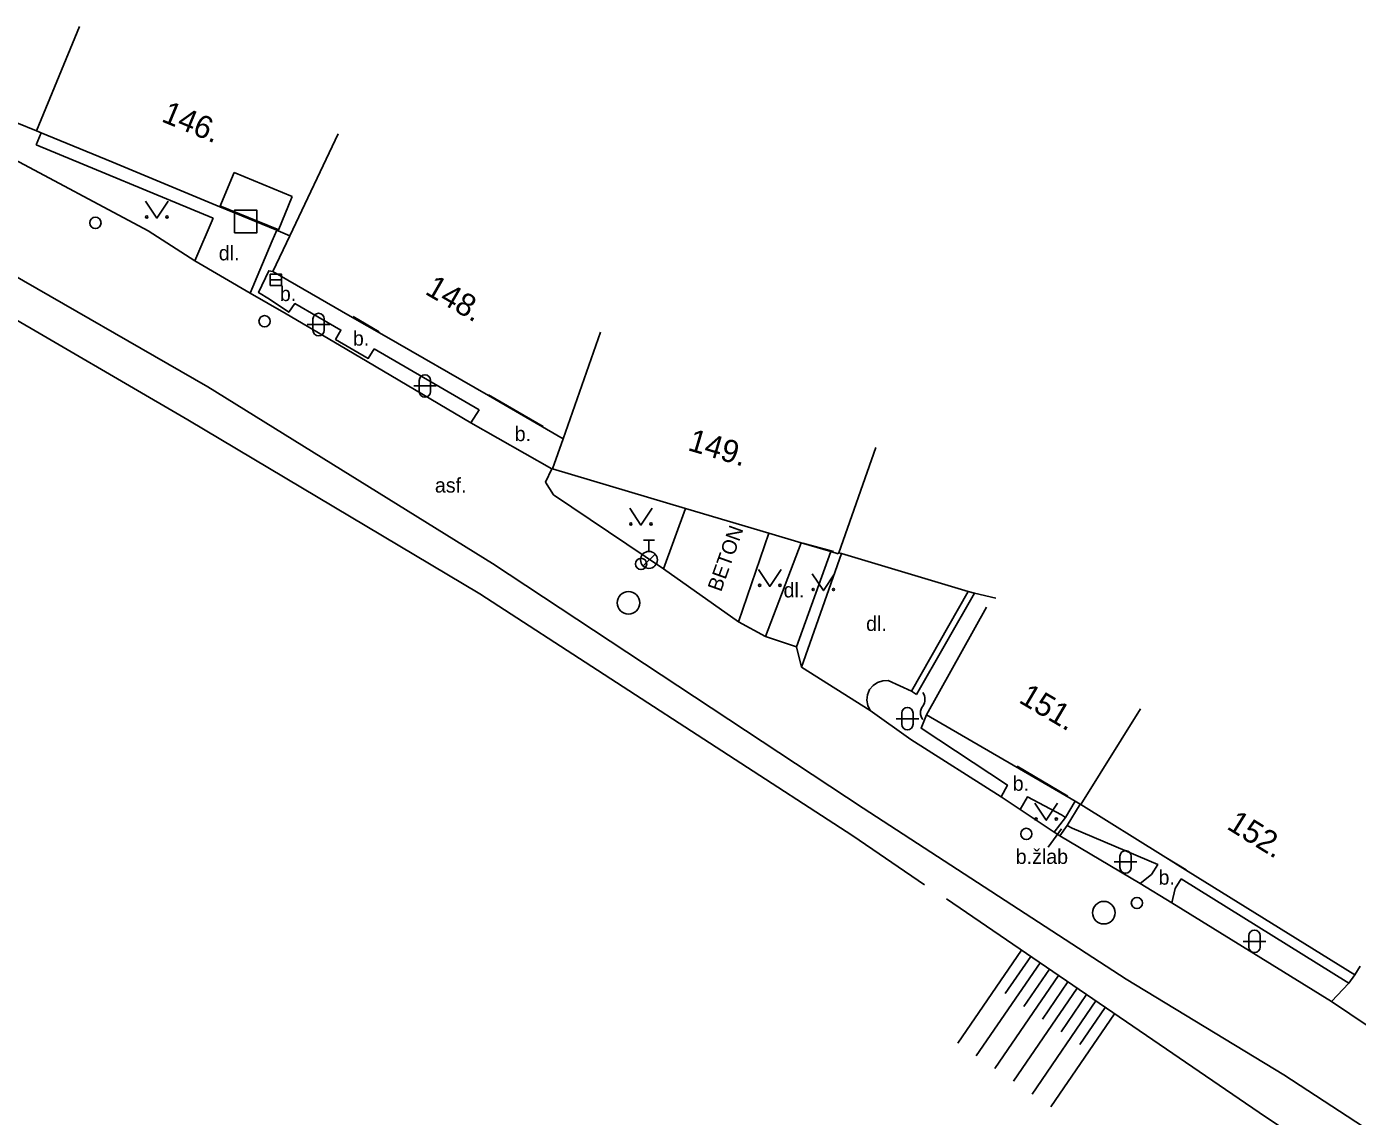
# Model space of a CAD drawing. Extents: x -539244 to -537359, y -1183785 to -1181851.
# Drawn here: x -538236.6 to -538177.6, y -1183422.1 to -1183373.8 of the extents above; entities that cross this region are included whole.
import ezdxf

# ---------------------------------------------------------------- set-up
doc = ezdxf.new("R2010")
doc.units = 0
for name, color, linetype in [('Vrstva 10', 7, 'Continuous'), ('Vrstva 11', 7, 'Continuous'), ('Vrstva 15', 7, 'Continuous'), ('Vrstva 24', 7, 'Continuous'), ('Vrstva 26', 7, 'Continuous'), ('Vrstva 27', 7, 'Continuous'), ('Vrstva 28', 7, 'Continuous'), ('Vrstva 36', 7, 'Continuous'), ('Vrstva 40', 7, 'Continuous'), ('Vrstva 47', 7, 'Continuous'), ('Vrstva 5', 7, 'Continuous'), ('Vrstva 59', 7, 'Continuous'), ('Vrstva 6', 7, 'Continuous'), ('Vrstva 7', 7, 'Continuous'), ('Vrstva 9', 7, 'Continuous')]:
    doc.layers.add(name, color=color, linetype=linetype)

msp = doc.modelspace()

# ---------------------------------------------------------------- linework, layer by layer
at = {"layer": 'Vrstva 10'}
for p, q in [((-538237.55, -1183379.42), (-538231.18, -1183382.82)), ((-538227.372, -1183380.23), (-538228, -1183381.746)), ((-538227.372, -1183380.23), (-538224.799, -1183381.295)), ((-538224.799, -1183381.295), (-538225.427, -1183382.812)), ((-538231.18, -1183382.82), (-538229.11, -1183384.14)), ((-538239.35, -1183383.51), (-538228.53, -1183389.73)), ((-538229.11, -1183384.14), (-538226.66, -1183385.57)), ((-538221.47, -1183388.6), (-538216.89, -1183391.32)), ((-538228.53, -1183389.73), (-538215.93, -1183397.56)), ((-538213.22, -1183394.52), (-538208.35, -1183397.79)), ((-538215.93, -1183397.56), (-538199.5, -1183408.41)), ((-538202.46, -1183401.26), (-538202.23, -1183402.16)), ((-538199.5, -1183408.41), (-538187.85, -1183415.98)), ((-538185.83, -1183412.61), (-538178.75, -1183416.98)), ((-538187.85, -1183415.98), (-538180.86, -1183420.23)), ((-538178.75, -1183416.98), (-538174.29, -1183419.99)), ((-538180.86, -1183420.23), (-538168.17, -1183428.54))]:
    msp.add_line(p, q, dxfattribs=at)
for points in [[(-538226.66, -1183385.57), (-538225.06, -1183386.5), (-538222.96, -1183387.73), (-538221.47, -1183388.6)], [(-538216.89, -1183391.32), (-538213.3, -1183393.37), (-538213.57, -1183393.96), (-538213.22, -1183394.52)], [(-538208.35, -1183397.79), (-538205.02, -1183400.15), (-538203.82, -1183400.8), (-538202.46, -1183401.26)], [(-538202.23, -1183402.16), (-538199.19, -1183404.07), (-538197.39, -1183405.36)], [(-538197.39, -1183405.36), (-538193.39, -1183407.9), (-538192.54, -1183408.46)], [(-538192.54, -1183408.46), (-538191.031, -1183409.472), (-538190.78, -1183409.64)], [(-538190.78, -1183409.64), (-538187.23, -1183411.75), (-538185.83, -1183412.61)]]:
    msp.add_lwpolyline(points, dxfattribs=at)
at = {"layer": 'Vrstva 11'}
for p, q in [((-538235.918, -1183378.468), (-538236.14, -1183379)), ((-538236.14, -1183379), (-538228.3, -1183382.25)), ((-538228.3, -1183382.25), (-538229.11, -1183384.14)), ((-538221.17, -1183388.04), (-538216.51, -1183390.75)), ((-538216.51, -1183390.75), (-538216.89, -1183391.32)), ((-538208.35, -1183397.79), (-538207.373, -1183395.118)), ((-538205.02, -1183400.15), (-538203.686, -1183396.213)), ((-538203.82, -1183400.8), (-538202.248, -1183396.641)), ((-538202.46, -1183401.26), (-538200.934, -1183397.031)), ((-538202.23, -1183402.16), (-538200.46, -1183397.12)), ((-538194.84, -1183398.8), (-538197.36, -1183403.22)), ((-538194.57, -1183398.88), (-538197.13, -1183403.37)), ((-538197.36, -1183403.22), (-538198.39, -1183402.75)), ((-538197.13, -1183403.37), (-538197.36, -1183403.22)), ((-538185.41, -1183411.54), (-538177.98, -1183416.17)), ((-538178.75, -1183416.98), (-538177.98, -1183416.17)), ((-538177.98, -1183416.17), (-538177.72, -1183415.79))]:
    msp.add_line(p, q, dxfattribs=at)
for points in [[(-538225.486, -1183382.788), (-538225.68, -1183383.26), (-538226.66, -1183385.57)], [(-538225.65, -1183384.62), (-538225.84, -1183384.58), (-538226.29, -1183385.55), (-538225.81, -1183385.84), (-538224.95, -1183386.42), (-538224.68, -1183386.04), (-538222.64, -1183387.21), (-538222.88, -1183387.63), (-538221.43, -1183388.47), (-538221.17, -1183388.04)], [(-538198.39, -1183402.75), (-538198.631, -1183402.756), (-538198.861, -1183402.831), (-538199.061, -1183402.966), (-538199.214, -1183403.153), (-538199.308, -1183403.375), (-538199.337, -1183403.615), (-538199.296, -1183403.853), (-538199.19, -1183404.07)], [(-538196.69, -1183404.27), (-538196.93, -1183404.86), (-538193.11, -1183407.38), (-538193.39, -1183407.9)], [(-538192.54, -1183408.46), (-538192.22, -1183407.91), (-538190.71, -1183408.7), (-538190.53, -1183408.82)], [(-538191.031, -1183409.472), (-538190.53, -1183408.82), (-538190.105, -1183408.101)], [(-538190.78, -1183409.64), (-538190.46, -1183409.18), (-538189.884, -1183408.23)], [(-538190.46, -1183409.18), (-538190.24, -1183409.29), (-538186.45, -1183410.91), (-538186.73, -1183411.34), (-538187.23, -1183411.75)], [(-538185.83, -1183412.61), (-538185.67, -1183411.97), (-538185.41, -1183411.54)]]:
    msp.add_lwpolyline(points, dxfattribs=at)
at = {"layer": 'Vrstva 15'}
for p, q in [((-538192.487, -1183414.694), (-538195.311, -1183418.82)), ((-538192.075, -1183414.977), (-538193.204, -1183416.627)), ((-538191.662, -1183415.259), (-538194.486, -1183419.385)), ((-538191.249, -1183415.542), (-538192.379, -1183417.192)), ((-538190.837, -1183415.824), (-538193.661, -1183419.95)), ((-538190.424, -1183416.107), (-538191.554, -1183417.757)), ((-538190.012, -1183416.389), (-538192.836, -1183420.515)), ((-538189.599, -1183416.671), (-538190.729, -1183418.322)), ((-538189.186, -1183416.954), (-538192.01, -1183421.08)), ((-538188.361, -1183417.519), (-538191.185, -1183421.645)), ((-538188.774, -1183417.236), (-538189.903, -1183418.887))]:
    msp.add_line(p, q, dxfattribs=at)
at = {"layer": 'Vrstva 24'}
for centre, start, end in [((-538197.26, -1183403.581), 323.1301, 36.8699), ((-538196.46, -1183404.181), 143.1301, 216.8699)]:
    msp.add_arc(centre, 0.5, start, end, dxfattribs=at)
at = {"layer": 'Vrstva 26'}
msp.add_lwpolyline([(-538227.359, -1183382.899), (-538226.361, -1183382.899), (-538226.361, -1183381.899), (-538227.359, -1183381.899)], close=True, dxfattribs=at)
at = {"layer": 'Vrstva 27'}
msp.add_line((-538225.77, -1183384.99), (-538225.27, -1183384.99), dxfattribs=at)
msp.add_lwpolyline([(-538225.77, -1183385.24), (-538225.27, -1183385.24), (-538225.27, -1183384.74), (-538225.77, -1183384.74)], close=True, dxfattribs=at)
for centre in [(-538209.9, -1183399.3), (-538188.84, -1183413.04)]:
    msp.add_circle(centre, 0.5, dxfattribs=at)
at = {"layer": 'Vrstva 28'}
for p, q in [((-538209.24, -1183396.524), (-538208.74, -1183396.524)), ((-538208.99, -1183397.024), (-538208.99, -1183396.524)), ((-538209.249, -1183397.671), (-538208.719, -1183397.141))]:
    msp.add_line(p, q, dxfattribs=at)
for centre, radius in [((-538233.52, -1183382.46), 0.25), ((-538226.02, -1183386.82), 0.25), ((-538209.34, -1183397.58), 0.25), ((-538208.99, -1183397.4), 0.375), ((-538192.27, -1183409.55), 0.25), ((-538187.37, -1183412.61), 0.25)]:
    msp.add_circle(centre, radius, dxfattribs=at)
at = {"layer": 'Vrstva 36'}
for p, q in [((-538223.88, -1183386.717), (-538223.88, -1183387.218)), ((-538223.379, -1183386.717), (-538223.379, -1183387.218)), ((-538224.129, -1183386.968), (-538223.129, -1183386.968)), ((-538219.416, -1183389.691), (-538218.416, -1183389.691)), ((-538219.167, -1183389.44), (-538219.167, -1183389.941)), ((-538218.666, -1183389.44), (-538218.666, -1183389.941)), ((-538198.039, -1183404.44), (-538197.039, -1183404.44)), ((-538197.79, -1183404.189), (-538197.79, -1183404.69)), ((-538197.289, -1183404.189), (-538197.289, -1183404.69)), ((-538188.373, -1183410.788), (-538187.373, -1183410.788)), ((-538188.124, -1183410.537), (-538188.124, -1183411.038)), ((-538187.623, -1183410.537), (-538187.623, -1183411.038)), ((-538182.66, -1183414.311), (-538181.66, -1183414.311)), ((-538182.411, -1183414.06), (-538182.411, -1183414.561)), ((-538181.91, -1183414.06), (-538181.91, -1183414.561))]:
    msp.add_line(p, q, dxfattribs=at)
for points in [[(-538231.295, -1183381.5), (-538230.795, -1183382.25), (-538230.295, -1183381.5)], [(-538209.845, -1183395.106), (-538209.345, -1183395.856), (-538208.845, -1183395.106)], [(-538204.137, -1183397.829), (-538203.637, -1183398.579), (-538203.137, -1183397.829)], [(-538201.764, -1183398.012), (-538201.264, -1183398.762), (-538200.764, -1183398.012)], [(-538191.89, -1183408.19), (-538191.39, -1183408.94), (-538190.89, -1183408.19)]]:
    msp.add_lwpolyline(points, dxfattribs=at)
for centre in [(-538231.245, -1183382.2), (-538230.346, -1183382.2), (-538209.795, -1183395.806), (-538208.896, -1183395.806), (-538204.087, -1183398.529), (-538203.188, -1183398.529), (-538201.714, -1183398.712), (-538200.815, -1183398.712), (-538191.84, -1183408.89), (-538190.941, -1183408.89)]:
    msp.add_circle(centre, 0.05, dxfattribs=at)
for centre, start, end in [((-538223.629, -1183386.718), 0, 180), ((-538223.629, -1183387.218), 180, 0), ((-538218.916, -1183389.441), 0, 180), ((-538218.916, -1183389.941), 180, 0), ((-538197.539, -1183404.19), 0, 180), ((-538197.539, -1183404.69), 180, 0), ((-538187.873, -1183410.538), 0, 180), ((-538187.873, -1183411.038), 180, 0), ((-538182.16, -1183414.061), 0, 180), ((-538182.16, -1183414.561), 180, 0)]:
    msp.add_arc(centre, 0.25, start, end, dxfattribs=at)
at = {"layer": 'Vrstva 5'}
for p, q in [((-538234.217, -1183373.76), (-538236.13, -1183378.38)), ((-538224.9, -1183383.03), (-538222.766, -1183378.507)), ((-538228, -1183381.746), (-538232.792, -1183379.762)), ((-538225.65, -1183384.62), (-538224.9, -1183383.03)), ((-538224.9, -1183383.03), (-538225.427, -1183382.812)), ((-538222.223, -1183386.595), (-538225.65, -1183384.62)), ((-538220.728, -1183387.456), (-538222.223, -1183386.595)), ((-538216.108, -1183390.118), (-538220.728, -1183387.456)), ((-538212.79, -1183392.03), (-538211.135, -1183387.311)), ((-538212.79, -1183392.03), (-538216.108, -1183390.118)), ((-538213.26, -1183393.37), (-538212.79, -1183392.03)), ((-538207.373, -1183395.118), (-538213.26, -1183393.37)), ((-538203.686, -1183396.213), (-538207.373, -1183395.118)), ((-538202.248, -1183396.641), (-538203.686, -1183396.213)), ((-538196.69, -1183404.27), (-538194.04, -1183399.5)), ((-538187.21, -1183404.004), (-538189.85, -1183408.25)), ((-538189.85, -1183408.25), (-538186.203, -1183410.517)), ((-538186.203, -1183410.517), (-538185.093, -1183411.207)), ((-538185.093, -1183411.207), (-538177.72, -1183415.79)), ((-538177.482, -1183415.407), (-538177.72, -1183415.79))]:
    msp.add_line(p, q, dxfattribs=at)
for points in [[(-538236.13, -1183378.38), (-538236.993, -1183378.023), (-538238.103, -1183377.564), (-538239.11, -1183377.148)], [(-538232.792, -1183379.762), (-538235.918, -1183378.468), (-538236.13, -1183378.38)], [(-538225.427, -1183382.812), (-538225.486, -1183382.788), (-538228, -1183381.746)], [(-538200.6, -1183397.13), (-538200.584, -1183397.085), (-538198.944, -1183392.412)], [(-538200.6, -1183397.13), (-538200.934, -1183397.031), (-538202.248, -1183396.641)], [(-538189.85, -1183408.25), (-538189.884, -1183408.23), (-538190.105, -1183408.101), (-538196.69, -1183404.27)]]:
    msp.add_lwpolyline(points, dxfattribs=at)
at = {"layer": 'Vrstva 59'}
msp.add_line((-538191.303, -1183410.139), (-538190.705, -1183409.324), dxfattribs=at)
at = {"layer": 'Vrstva 6'}
for p, q in [((-538222.1, -1183386.61), (-538220.94, -1183387.29)), ((-538216.1, -1183390.08), (-538213.68, -1183391.49)), ((-538192.68, -1183406.55), (-538190.43, -1183407.87)), ((-538186.09, -1183410.59), (-538185.19, -1183411.14))]:
    msp.add_line(p, q, dxfattribs=at)
for points in [[(-538228, -1183381.71), (-538225.463, -1183382.733), (-538225.42, -1183382.75)], [(-538200.82, -1183397.03), (-538200.924, -1183397.002), (-538202.171, -1183396.662)]]:
    msp.add_lwpolyline(points, dxfattribs=at)
at = {"layer": 'Vrstva 7'}
for p, q in [((-538200.46, -1183397.12), (-538200.584, -1183397.085)), ((-538194.84, -1183398.8), (-538200.46, -1183397.12)), ((-538194.57, -1183398.88), (-538194.84, -1183398.8)), ((-538193.62, -1183399.1), (-538194.57, -1183398.88))]:
    msp.add_line(p, q, dxfattribs=at)
at = {"layer": 'Vrstva 9'}
for p, q in [((-538229.43, -1183391.19), (-538240.2, -1183384.92)), ((-538216.49, -1183398.9), (-538229.43, -1183391.19)), ((-538199.96, -1183409.63), (-538216.49, -1183398.9)), ((-538196.78, -1183411.8), (-538199.96, -1183409.63)), ((-538181.96, -1183421.9), (-538195.81, -1183412.42)), ((-538169.44, -1183430.25), (-538181.96, -1183421.9))]:
    msp.add_line(p, q, dxfattribs=at)

# ---------------------------------------------------------------- texts
at = {"layer": 'Vrstva 40'}
for s, p in [('dl.', (-538228.052, -1183384.122)), ('b.', (-538225.345, -1183385.927)), ('b.', (-538222.109, -1183387.903)), ('b.', (-538214.94, -1183392.137)), ('asf.', (-538218.476, -1183394.415)), ('dl.', (-538203.026, -1183399.066)), ('dl.', (-538199.368, -1183400.55)), ('b.', (-538192.874, -1183407.636)), ('b.žlab', (-538192.74, -1183410.878)), ('b.', (-538186.412, -1183411.798))]:
    msp.add_text(s, height=0.65, dxfattribs=at).set_placement(p)
msp.add_text('BETON', height=0.65, rotation=70.36383, dxfattribs=at).set_placement((-538205.798, -1183398.848))
at = {"layer": 'Vrstva 47'}
for s, rotation, p in [('146.', 337.50705, (-538230.638, -1183377.948)), ('148.', 330.04922, (-538218.961, -1183385.589)), ('149.', 343.45866, (-538207.317, -1183392.527)), ('151.', 329.42945, (-538192.652, -1183403.692)), ('152.', 328.13494, (-538183.435, -1183409.294))]:
    msp.add_text(s, height=1, rotation=rotation, dxfattribs=at).set_placement(p)

doc.saveas('drawing.dxf')
